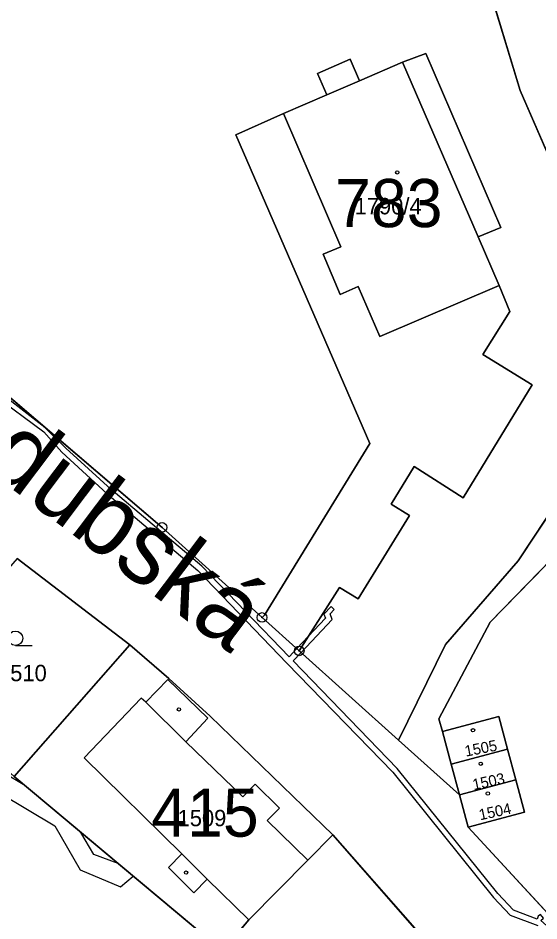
# Model space of a CAD drawing. Extents: x -689422 to -685210, y -987725 to -982160.
# Drawn here: x -687545.1 to -687491, y -985138.7 to -985044.9 of the extents above; entities that cross this region are included whole.
import ezdxf

# ---------------------------------------------------------------- set-up
doc = ezdxf.new("R2010")
doc.units = 0
for name, color, linetype in [('KN_Budovy', 7, 'Continuous'), ('KN_Budovy_cisla_domovni', 7, 'Continuous'), ('KN_Hranice_parcel', 7, 'Continuous'), ('KN_Hranice_parcel_vnitrni_kresba', 7, 'Continuous'), ('KN_Parcelni cisla', 7, 'Continuous'), ('KN_Polygon parcely', 7, 'Continuous'), ('KN_Popisy_pomistni nazvy nazvy ulic', 7, 'Continuous'), ('KN_POZEMKY_OSTATNI PLOCHA', 7, 'Continuous'), ('KN_POZEMKY_TTP', 7, 'Continuous'), ('KN_POZEMKY_ZAHRADA', 7, 'Continuous'), ('KN_POZEMKY_ZASTAVENA PLOCHA', 7, 'Continuous'), ('KN_VYUZITI_16_ostatni plocha_silnice', 7, 'Continuous'), ('KN_VYUZITI_17_ostatni plocha_ostatni komunikace', 7, 'Continuous'), ('KN_Věcná břemena k části', 7, 'Continuous'), ('KN_Značky bodu BP', 7, 'Continuous'), ('KN_Značky budov', 7, 'Continuous'), ('KN_Značky kultur', 7, 'Continuous')]:
    doc.layers.add(name, color=color, linetype=linetype)

msp = doc.modelspace()

# ---------------------------------------------------------------- linework, layer by layer
at = {"layer": 'KN_Budovy'}
for points in [[(-687517.55, -985054.85), (-687511.6, -985068.67), (-687513.45, -985069.46), (-687511.66, -985073.62), (-687509.8, -985072.79), (-687507.54, -985078.01), (-687495.17, -985072.7), (-687497.35, -985067.66), (-687505.19, -985049.52), (-687509.68, -985051.46), (-687513.05, -985052.91)], [(-687531.86, -985115.97), (-687532.33, -985115.54), (-687538.28, -985121.75), (-687528.12, -985131.73), (-687525.48, -985134.33), (-687521.15, -985138.58), (-687515.05, -985132.39), (-687519.25, -985128.27), (-687517.99, -985126.99), (-687520.51, -985124.48), (-687521.8, -985125.78), (-687527.72, -985120.09)], [(-687494.29, -985120.83), (-687495.2, -985117.45), (-687501.06, -985119.02), (-687500.15, -985122.41)], [(-687499.29, -985125.6), (-687493.43, -985124.03), (-687494.29, -985120.83), (-687500.15, -985122.41)], [(-687499.29, -985125.6), (-687498.39, -985128.96), (-687492.53, -985127.39), (-687493.43, -985124.03)]]:
    msp.add_lwpolyline(points, close=True, dxfattribs=at)
at = {"layer": 'KN_Hranice_parcel'}
for p, q in [((-687545.22, -985101.04), (-687533.51, -985110)), ((-687515.93, -985110.64), (-687519.79, -985107.17)), ((-687533.51, -985110), (-687545.55, -985123.7)), ((-687505.61, -985119.92), (-687515.93, -985110.64)), ((-687500.15, -985122.41), (-687501.06, -985119.02)), ((-687505.61, -985119.92), (-687499.29, -985125.6)), ((-687494.29, -985120.83), (-687500.15, -985122.41)), ((-687494.29, -985120.83), (-687493.43, -985124.03)), ((-687499.29, -985125.6), (-687500.15, -985122.41)), ((-687545.55, -985123.7), (-687523.89, -985141.78)), ((-687499.29, -985125.6), (-687493.43, -985124.03)), ((-687498.39, -985128.96), (-687499.29, -985125.6)), ((-687512.44, -985129.75), (-687501.92, -985141.73))]:
    msp.add_line(p, q, dxfattribs=at)
for points in [[(-687508.61, -985000.77), (-687492.99, -985052.45), (-687483.53, -985074.19), (-687487.05, -985075.77), (-687484.5, -985081.55), (-687481.24, -985080.06), (-687482.25, -985083.73), (-687487.48, -985092.66), (-687493.2, -985101.29), (-687500.74, -985109.98), (-687505.61, -985119.92)], [(-687519.79, -985107.17), (-687519.53, -985106.92), (-687508.6, -985089.09), (-687522.51, -985057.05), (-687517.55, -985054.85), (-687513.05, -985052.91), (-687514.04, -985050.69), (-687510.64, -985049.19), (-687509.68, -985051.46), (-687505.19, -985049.52), (-687502.79, -985048.6), (-687495, -985066.66), (-687497.35, -985067.66), (-687495.17, -985072.7), (-687494.06, -985075.41), (-687496.84, -985079.87), (-687491.73, -985083.03), (-687498.88, -985094.75), (-687503.97, -985091.5), (-687506.39, -985095.4), (-687504.47, -985096.57), (-687509.81, -985105.25), (-687511.73, -985104.06), (-687515.93, -985110.64)], [(-687519.79, -985107.17), (-687530.18, -985097.82), (-687547.85, -985082.73)], [(-687487.2, -985098.53), (-687496.1, -985107.65), (-687501.42, -985117.68), (-687501.06, -985119.02)], [(-687533.51, -985110), (-687529.47, -985113.51), (-687525.18, -985117.42), (-687515.52, -985126.77), (-687512.44, -985129.75)], [(-687501.06, -985119.02), (-687495.2, -985117.45), (-687494.29, -985120.83)], [(-687493.43, -985124.03), (-687492.53, -985127.39), (-687498.39, -985128.96)], [(-687498.39, -985128.96), (-687486.24, -985142.11), (-687484.53, -985146.5)], [(-687512.44, -985129.75), (-687515.05, -985132.39), (-687521.15, -985138.58), (-687523.89, -985141.78)]]:
    msp.add_lwpolyline(points, dxfattribs=at)
at = {"layer": 'KN_Hranice_parcel_vnitrni_kresba'}
for p, q in [((-687505.19, -985049.52), (-687497.35, -985067.66)), ((-687513.05, -985052.91), (-687509.68, -985051.46)), ((-687511.6, -985068.67), (-687517.55, -985054.85)), ((-687513.45, -985069.46), (-687511.6, -985068.67)), ((-687511.66, -985073.62), (-687513.45, -985069.46)), ((-687509.8, -985072.79), (-687511.66, -985073.62)), ((-687507.54, -985078.01), (-687509.8, -985072.79)), ((-687495.17, -985072.7), (-687507.54, -985078.01)), ((-687529.57, -985113.6), (-687531.86, -985115.97)), ((-687525.41, -985117.63), (-687529.57, -985113.6)), ((-687538.28, -985121.75), (-687532.33, -985115.54)), ((-687531.86, -985115.97), (-687532.33, -985115.54)), ((-687531.86, -985115.97), (-687527.72, -985120.09)), ((-687527.72, -985120.09), (-687525.41, -985117.63)), ((-687521.8, -985125.78), (-687527.72, -985120.09)), ((-687528.12, -985131.73), (-687538.28, -985121.75)), ((-687520.51, -985124.48), (-687521.8, -985125.78)), ((-687517.99, -985126.99), (-687520.51, -985124.48)), ((-687519.25, -985128.27), (-687517.99, -985126.99)), ((-687515.05, -985132.39), (-687519.25, -985128.27)), ((-687528.12, -985131.73), (-687529.52, -985133.15)), ((-687525.48, -985134.33), (-687528.12, -985131.73)), ((-687529.52, -985133.15), (-687526.87, -985135.75)), ((-687526.87, -985135.75), (-687525.48, -985134.33)), ((-687521.15, -985138.58), (-687525.48, -985134.33))]:
    msp.add_line(p, q, dxfattribs=at)
at = {"layer": 'KN_Polygon parcely'}
for points in [[(-687483.53, -985074.19), (-687492.99, -985052.45), (-687508.61, -985000.77)], [(-687508.61, -985000.77), (-687492.99, -985052.45), (-687483.53, -985074.19), (-687487.05, -985075.77), (-687484.5, -985081.55), (-687481.24, -985080.06), (-687482.25, -985083.73), (-687487.48, -985092.66), (-687493.2, -985101.29), (-687500.74, -985109.98), (-687505.61, -985119.92), (-687499.29, -985125.6), (-687500.15, -985122.41), (-687501.06, -985119.02), (-687501.42, -985117.68), (-687496.1, -985107.65), (-687487.2, -985098.53), (-687478.74, -985084.59), (-687478.46, -985083.17), (-687477.82, -985079.87), (-687484.61, -985059.32), (-687498.63, -985018.1)], [(-687547.85, -985082.73), (-687530.18, -985097.82), (-687519.79, -985107.17), (-687519.53, -985106.92), (-687508.6, -985089.09), (-687522.51, -985057.05), (-687517.55, -985054.85), (-687513.05, -985052.91), (-687514.04, -985050.69), (-687510.64, -985049.19), (-687509.68, -985051.46), (-687505.19, -985049.52), (-687502.79, -985048.6), (-687495, -985066.66), (-687497.35, -985067.66), (-687495.17, -985072.7), (-687494.06, -985075.41), (-687496.84, -985079.87), (-687491.73, -985083.03), (-687498.88, -985094.75), (-687503.97, -985091.5), (-687506.39, -985095.4), (-687504.47, -985096.57), (-687509.81, -985105.25), (-687511.73, -985104.06), (-687515.93, -985110.64), (-687505.61, -985119.92), (-687500.74, -985109.98), (-687493.2, -985101.29), (-687487.48, -985092.66)], [(-687452.77, -985199.74), (-687451, -985191.64), (-687479.55, -985156.68), (-687478.24, -985155.83), (-687483.15, -985149.84), (-687484.53, -985146.5), (-687486.24, -985142.11), (-687498.39, -985128.96), (-687499.29, -985125.6), (-687505.61, -985119.92), (-687515.93, -985110.64), (-687519.79, -985107.17), (-687530.18, -985097.82), (-687547.85, -985082.73)], [(-687545.22, -985101.04), (-687533.51, -985110), (-687529.47, -985113.51), (-687525.18, -985117.42), (-687515.52, -985126.77), (-687512.44, -985129.75), (-687501.92, -985141.73), (-687487.9, -985159.44), (-687485.3, -985162.72), (-687476.15, -985175.65), (-687469.96, -985179.14), (-687461.38, -985189.63), (-687454.85, -985197.61)]]:
    msp.add_lwpolyline(points, dxfattribs=at)
for points in [[(-687519.79, -985107.17), (-687515.93, -985110.64), (-687511.73, -985104.06), (-687509.81, -985105.25), (-687504.47, -985096.57), (-687506.39, -985095.4), (-687503.97, -985091.5), (-687498.88, -985094.75), (-687491.73, -985083.03), (-687496.84, -985079.87), (-687494.06, -985075.41), (-687495.17, -985072.7), (-687497.35, -985067.66), (-687495, -985066.66), (-687502.79, -985048.6), (-687505.19, -985049.52), (-687509.68, -985051.46), (-687510.64, -985049.19), (-687514.04, -985050.69), (-687513.05, -985052.91), (-687517.55, -985054.85), (-687522.51, -985057.05), (-687508.6, -985089.09), (-687519.53, -985106.92)], [(-687477.82, -985079.87), (-687478.46, -985083.17), (-687478.74, -985084.59), (-687487.2, -985098.53), (-687496.1, -985107.65), (-687501.42, -985117.68), (-687501.06, -985119.02), (-687495.2, -985117.45), (-687494.29, -985120.83), (-687493.43, -985124.03), (-687492.53, -985127.39), (-687498.39, -985128.96), (-687486.24, -985142.11), (-687484.53, -985146.5), (-687481.33, -985143.96), (-687462.77, -985130.13), (-687459.26, -985128.6), (-687460.82, -985121.04), (-687463.05, -985110.27), (-687466.89, -985098.33), (-687473.31, -985078.4), (-687473.98, -985076.31)], [(-687554.91, -985115.25), (-687545.55, -985123.7), (-687533.51, -985110), (-687545.22, -985101.04), (-687556.42, -985113.88)], [(-687545.55, -985123.7), (-687523.89, -985141.78), (-687521.15, -985138.58), (-687515.05, -985132.39), (-687512.44, -985129.75), (-687515.52, -985126.77), (-687525.18, -985117.42), (-687529.47, -985113.51), (-687533.51, -985110)], [(-687510.53, -985152.78), (-687523.89, -985141.78), (-687545.55, -985123.7), (-687554.91, -985115.25), (-687577.01, -985137.74), (-687577.48, -985139.1), (-687537.11, -985161.39), (-687534.39, -985155.13), (-687545.1, -985149.82), (-687541.54, -985141.48), (-687518.99, -985151.11), (-687523.24, -985160.9), (-687525.6, -985166.31), (-687520.91, -985168.67)], [(-687494.29, -985120.83), (-687495.2, -985117.45), (-687501.06, -985119.02), (-687500.15, -985122.41)], [(-687500.15, -985122.41), (-687499.29, -985125.6), (-687493.43, -985124.03), (-687494.29, -985120.83)], [(-687498.39, -985128.96), (-687492.53, -985127.39), (-687493.43, -985124.03), (-687499.29, -985125.6)], [(-687510.53, -985152.78), (-687502.53, -985142.57), (-687501.92, -985141.73), (-687512.44, -985129.75), (-687515.05, -985132.39), (-687521.15, -985138.58), (-687523.89, -985141.78)]]:
    msp.add_lwpolyline(points, close=True, dxfattribs=at)
at = {"layer": 'KN_POZEMKY_OSTATNI PLOCHA'}
for p, q in [((-687492.99, -985052.45), (-687508.61, -985000.77)), ((-687483.53, -985074.19), (-687492.99, -985052.45)), ((-687547.85, -985082.73), (-687530.18, -985097.82)), ((-687493.2, -985101.29), (-687487.48, -985092.66)), ((-687530.18, -985097.82), (-687519.79, -985107.17)), ((-687487.2, -985098.53), (-687496.1, -985107.65)), ((-687533.51, -985110), (-687545.22, -985101.04)), ((-687500.74, -985109.98), (-687493.2, -985101.29)), ((-687519.79, -985107.17), (-687515.93, -985110.64)), ((-687496.1, -985107.65), (-687501.42, -985117.68)), ((-687529.47, -985113.51), (-687533.51, -985110)), ((-687505.61, -985119.92), (-687500.74, -985109.98)), ((-687515.93, -985110.64), (-687505.61, -985119.92)), ((-687525.18, -985117.42), (-687529.47, -985113.51)), ((-687515.52, -985126.77), (-687525.18, -985117.42)), ((-687501.42, -985117.68), (-687501.06, -985119.02)), ((-687501.06, -985119.02), (-687500.15, -985122.41)), ((-687499.29, -985125.6), (-687505.61, -985119.92)), ((-687505.61, -985119.92), (-687499.29, -985125.6)), ((-687500.15, -985122.41), (-687499.29, -985125.6)), ((-687499.29, -985125.6), (-687498.39, -985128.96)), ((-687512.44, -985129.75), (-687515.52, -985126.77)), ((-687498.39, -985128.96), (-687486.24, -985142.11)), ((-687501.92, -985141.73), (-687512.44, -985129.75))]:
    msp.add_line(p, q, dxfattribs=at)
at = {"layer": 'KN_POZEMKY_TTP'}
for p, q in [((-687508.61, -985000.77), (-687492.99, -985052.45)), ((-687502.79, -985048.6), (-687505.19, -985049.52)), ((-687495, -985066.66), (-687502.79, -985048.6)), ((-687510.64, -985049.19), (-687514.04, -985050.69)), ((-687509.68, -985051.46), (-687510.64, -985049.19)), ((-687505.19, -985049.52), (-687509.68, -985051.46)), ((-687514.04, -985050.69), (-687513.05, -985052.91)), ((-687492.99, -985052.45), (-687483.53, -985074.19)), ((-687513.05, -985052.91), (-687517.55, -985054.85)), ((-687517.55, -985054.85), (-687522.51, -985057.05)), ((-687522.51, -985057.05), (-687508.6, -985089.09)), ((-687497.35, -985067.66), (-687495, -985066.66)), ((-687495.17, -985072.7), (-687497.35, -985067.66)), ((-687494.06, -985075.41), (-687495.17, -985072.7)), ((-687496.84, -985079.87), (-687494.06, -985075.41)), ((-687491.73, -985083.03), (-687496.84, -985079.87)), ((-687530.18, -985097.82), (-687547.85, -985082.73)), ((-687498.88, -985094.75), (-687491.73, -985083.03)), ((-687508.6, -985089.09), (-687519.53, -985106.92)), ((-687506.39, -985095.4), (-687503.97, -985091.5)), ((-687503.97, -985091.5), (-687498.88, -985094.75)), ((-687487.48, -985092.66), (-687493.2, -985101.29)), ((-687504.47, -985096.57), (-687506.39, -985095.4)), ((-687509.81, -985105.25), (-687504.47, -985096.57)), ((-687519.79, -985107.17), (-687530.18, -985097.82)), ((-687493.2, -985101.29), (-687500.74, -985109.98)), ((-687515.93, -985110.64), (-687511.73, -985104.06)), ((-687511.73, -985104.06), (-687509.81, -985105.25)), ((-687519.53, -985106.92), (-687519.79, -985107.17)), ((-687500.74, -985109.98), (-687505.61, -985119.92)), ((-687505.61, -985119.92), (-687515.93, -985110.64))]:
    msp.add_line(p, q, dxfattribs=at)
at = {"layer": 'KN_POZEMKY_ZAHRADA'}
for p, q in [((-687496.1, -985107.65), (-687487.2, -985098.53)), ((-687545.22, -985101.04), (-687533.51, -985110)), ((-687501.42, -985117.68), (-687496.1, -985107.65)), ((-687533.51, -985110), (-687545.55, -985123.7)), ((-687495.2, -985117.45), (-687501.06, -985119.02)), ((-687494.29, -985120.83), (-687495.2, -985117.45)), ((-687501.06, -985119.02), (-687501.42, -985117.68)), ((-687493.43, -985124.03), (-687494.29, -985120.83)), ((-687545.55, -985123.7), (-687523.89, -985141.78)), ((-687492.53, -985127.39), (-687493.43, -985124.03)), ((-687498.39, -985128.96), (-687492.53, -985127.39)), ((-687486.24, -985142.11), (-687498.39, -985128.96)), ((-687515.05, -985132.39), (-687512.44, -985129.75)), ((-687512.44, -985129.75), (-687501.92, -985141.73)), ((-687521.15, -985138.58), (-687515.05, -985132.39)), ((-687523.89, -985141.78), (-687521.15, -985138.58))]:
    msp.add_line(p, q, dxfattribs=at)
at = {"layer": 'KN_POZEMKY_ZASTAVENA PLOCHA'}
for p, q in [((-687505.19, -985049.52), (-687502.79, -985048.6)), ((-687502.79, -985048.6), (-687495, -985066.66)), ((-687514.04, -985050.69), (-687510.64, -985049.19)), ((-687510.64, -985049.19), (-687509.68, -985051.46)), ((-687509.68, -985051.46), (-687505.19, -985049.52)), ((-687513.05, -985052.91), (-687514.04, -985050.69)), ((-687517.55, -985054.85), (-687513.05, -985052.91)), ((-687522.51, -985057.05), (-687517.55, -985054.85)), ((-687508.6, -985089.09), (-687522.51, -985057.05)), ((-687495, -985066.66), (-687497.35, -985067.66)), ((-687497.35, -985067.66), (-687495.17, -985072.7)), ((-687495.17, -985072.7), (-687494.06, -985075.41)), ((-687494.06, -985075.41), (-687496.84, -985079.87)), ((-687496.84, -985079.87), (-687491.73, -985083.03)), ((-687491.73, -985083.03), (-687498.88, -985094.75)), ((-687519.53, -985106.92), (-687508.6, -985089.09)), ((-687503.97, -985091.5), (-687506.39, -985095.4)), ((-687498.88, -985094.75), (-687503.97, -985091.5)), ((-687506.39, -985095.4), (-687504.47, -985096.57)), ((-687504.47, -985096.57), (-687509.81, -985105.25)), ((-687511.73, -985104.06), (-687515.93, -985110.64)), ((-687509.81, -985105.25), (-687511.73, -985104.06)), ((-687519.79, -985107.17), (-687519.53, -985106.92)), ((-687515.93, -985110.64), (-687519.79, -985107.17)), ((-687545.55, -985123.7), (-687533.51, -985110)), ((-687533.51, -985110), (-687529.47, -985113.51)), ((-687529.47, -985113.51), (-687525.18, -985117.42)), ((-687525.18, -985117.42), (-687515.52, -985126.77)), ((-687501.06, -985119.02), (-687495.2, -985117.45)), ((-687495.2, -985117.45), (-687494.29, -985120.83)), ((-687500.15, -985122.41), (-687501.06, -985119.02)), ((-687494.29, -985120.83), (-687500.15, -985122.41)), ((-687500.15, -985122.41), (-687494.29, -985120.83)), ((-687494.29, -985120.83), (-687493.43, -985124.03)), ((-687499.29, -985125.6), (-687500.15, -985122.41)), ((-687523.89, -985141.78), (-687545.55, -985123.7)), ((-687493.43, -985124.03), (-687499.29, -985125.6)), ((-687499.29, -985125.6), (-687493.43, -985124.03)), ((-687493.43, -985124.03), (-687492.53, -985127.39)), ((-687498.39, -985128.96), (-687499.29, -985125.6)), ((-687515.52, -985126.77), (-687512.44, -985129.75)), ((-687492.53, -985127.39), (-687498.39, -985128.96)), ((-687512.44, -985129.75), (-687515.05, -985132.39)), ((-687515.05, -985132.39), (-687521.15, -985138.58)), ((-687521.15, -985138.58), (-687523.89, -985141.78))]:
    msp.add_line(p, q, dxfattribs=at)
at = {"layer": 'KN_VYUZITI_16_ostatni plocha_silnice'}
for p, q in [((-687547.85, -985082.73), (-687530.18, -985097.82)), ((-687530.18, -985097.82), (-687519.79, -985107.17)), ((-687533.51, -985110), (-687545.22, -985101.04)), ((-687519.79, -985107.17), (-687515.93, -985110.64)), ((-687529.47, -985113.51), (-687533.51, -985110)), ((-687515.93, -985110.64), (-687505.61, -985119.92)), ((-687525.18, -985117.42), (-687529.47, -985113.51)), ((-687515.52, -985126.77), (-687525.18, -985117.42)), ((-687505.61, -985119.92), (-687499.29, -985125.6)), ((-687499.29, -985125.6), (-687498.39, -985128.96)), ((-687512.44, -985129.75), (-687515.52, -985126.77)), ((-687498.39, -985128.96), (-687486.24, -985142.11)), ((-687501.92, -985141.73), (-687512.44, -985129.75))]:
    msp.add_line(p, q, dxfattribs=at)
at = {"layer": 'KN_VYUZITI_17_ostatni plocha_ostatni komunikace'}
for p, q in [((-687492.99, -985052.45), (-687508.61, -985000.77)), ((-687483.53, -985074.19), (-687492.99, -985052.45)), ((-687493.2, -985101.29), (-687487.48, -985092.66)), ((-687487.2, -985098.53), (-687496.1, -985107.65)), ((-687500.74, -985109.98), (-687493.2, -985101.29)), ((-687496.1, -985107.65), (-687501.42, -985117.68)), ((-687505.61, -985119.92), (-687500.74, -985109.98)), ((-687501.42, -985117.68), (-687501.06, -985119.02)), ((-687501.06, -985119.02), (-687500.15, -985122.41)), ((-687499.29, -985125.6), (-687505.61, -985119.92)), ((-687500.15, -985122.41), (-687499.29, -985125.6))]:
    msp.add_line(p, q, dxfattribs=at)
at = {"layer": 'KN_Věcná břemena k části'}
for points in [[(-687485.88, -985143.03), (-687490.82, -985138.63), (-687490.56, -985138.39), (-687490.87, -985138.02), (-687491.1, -985138.2), (-687491.21, -985138.49), (-687493.67, -985137.58), (-687495.28, -985135.84), (-687505.75, -985122.84), (-687516.56, -985111.69), (-687515.74, -985110.81), (-687516.18, -985110.41), (-687516.98, -985111.26), (-687526.03, -985101.85), (-687535.47, -985093.87), (-687540.16, -985089.58), (-687542.34, -985087.43), (-687547.36, -985083.55)], [(-687547.72, -985084.03), (-687542.45, -985087.9), (-687540.58, -985090), (-687535.87, -985094.33), (-687526.45, -985102.29), (-687517.2, -985111.9), (-687506.21, -985123.24), (-687495.74, -985136.24), (-687494.01, -985138.1), (-687491.13, -985139.16)]]:
    msp.add_lwpolyline(points, dxfattribs=at)
for points in [[(-687516.18, -985110.41), (-687515.74, -985110.81), (-687512.51, -985107.39), (-687512.72, -985106.79), (-687512.31, -985106.34), (-687512.62, -985106.02), (-687513.37, -985106.82), (-687513.19, -985107.25)], [(-687558.43, -985123.49), (-687563.65, -985124.14), (-687577.01, -985137.74), (-687577.48, -985139.1), (-687575.71, -985140.08), (-687563.92, -985126.19), (-687557.85, -985125.44), (-687552.78, -985122.99), (-687549.87, -985123.72), (-687541.31, -985128.82), (-687538.67, -985133.39), (-687534.48, -985135.15), (-687533.18, -985134.03), (-687534.74, -985132.73), (-687537.27, -985131.8), (-687538.6, -985129.5), (-687544.44, -985124.62), (-687549.1, -985121.86), (-687552.99, -985120.87)]]:
    msp.add_lwpolyline(points, close=True, dxfattribs=at)
at = {"layer": 'KN_Značky bodu BP'}
for centre, radius in [((-687530.18, -985097.82), 0.5), ((-687530.18, -985097.82), 0.0303), ((-687519.79, -985107.17), 0.5), ((-687519.79, -985107.17), 0.0303), ((-687515.93, -985110.64), 0.5), ((-687515.93, -985110.64), 0.0303)]:
    msp.add_circle(centre, radius, dxfattribs=at)
at = {"layer": 'KN_Značky budov'}
for centre in [(-687505.747, -985060.959), (-687528.427, -985116.719), (-687497.877, -985118.889), (-687497.067, -985122.359), (-687526.167, -985125.419), (-687496.337, -985125.449), (-687527.677, -985133.659)]:
    msp.add_circle(centre, 0.175, dxfattribs=at)
at = {"layer": 'KN_Značky kultur'}
msp.add_line((-687545.403, -985110.08), (-687543.653, -985110.08), dxfattribs=at)
msp.add_circle((-687545.403, -985109.33), 0.75, dxfattribs=at)

# ---------------------------------------------------------------- texts
at = {"layer": 'KN_Budovy_cisla_domovni'}
for s, p in [('783', (-687512.198, -985066.639)), ('415', (-687531.292, -985129.934))]:
    msp.add_text(s, height=5, dxfattribs=at).set_placement(p)
at = {"layer": 'KN_Parcelni cisla'}
for s, p in [('1790/4', (-687510.167, -985065.31)), ('1510', (-687547.21, -985113.79)), ('1509', (-687528.56, -985128.85))]:
    msp.add_text(s, height=1.7, dxfattribs=at).set_placement(p)
for s, rotation, p in [('1505', 11, (-687498.621, -985121.629)), ('1503', 12, (-687497.801, -985125.107)), ('1504', 12, (-687497.131, -985128.237))]:
    msp.add_text(s, height=1.139, rotation=rotation, dxfattribs=at).set_placement(p)
at = {"layer": 'KN_Popisy_pomistni nazvy nazvy ulic'}
for rotation, p in [(323, (-687570.191, -985075.428)), (334, (-687592.972, -985139.093))]:
    msp.add_text('±eskodubská', height=7.5, rotation=rotation, dxfattribs=at).set_placement(p)

doc.saveas('drawing.dxf')
